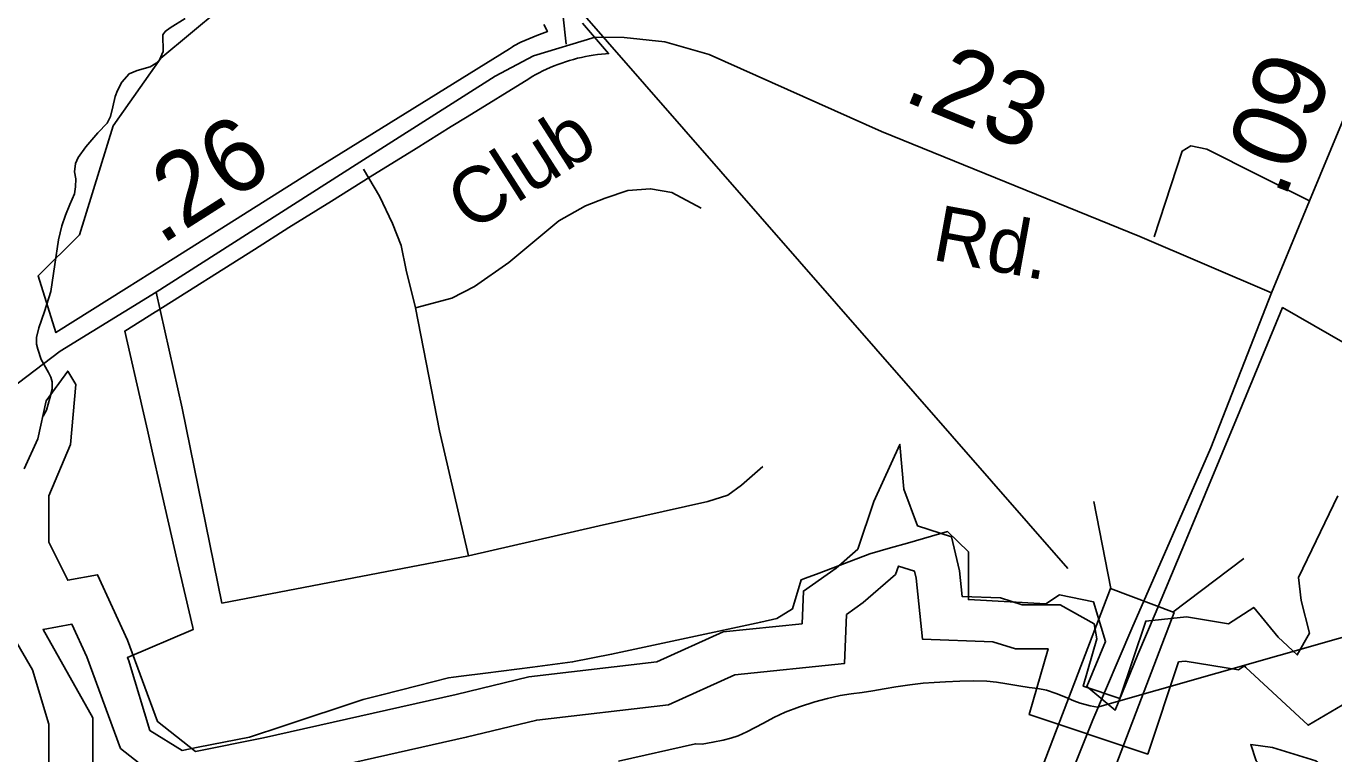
# Model space of a CAD drawing. Extents: x 2082433 to 2279600, y 546599 to 755198.
# Drawn here: x 2181437 to 2183664, y 626241 to 627480 of the extents above; entities that cross this region are included whole.
import ezdxf

# ---------------------------------------------------------------- set-up
doc = ezdxf.new("R2010")
doc.units = 0
for name, color, linetype in [('Exist Boundary Political City Limit New', 7, 'Continuous'), ('Exist Boundary Political Fire Districts', 7, 'Continuous'), ('Exist Hydrographic Buffer Line', 7, 'Continuous'), ('Exist Hydrographic Lake Shore Label', 7, 'Continuous'), ('Exist Hydrographic Misc Water Feature', 7, 'Continuous'), ('Exist Road Non-System Type 51', 7, 'Continuous'), ('Exist Road Primary US Attributed', 7, 'Continuous'), ('Exist Road Primary US Structure Standard Bridge CELL', 7, 'Continuous'), ('Exist Road Primary US Structure Standard Bridge Number Label', 7, 'Continuous'), ('Exist Road Secondary Mileage Hundredths English Label', 7, 'Continuous'), ('Exist Road Secondary Type 51 Attributed', 7, 'Continuous'), ('Exist Road Secondary Type 51 Label', 7, 'Continuous'), ('Map Preparation Boundary City Limit Buffer Line', 7, 'Continuous')]:
    doc.layers.add(name, color=color, linetype=linetype)

msp = doc.modelspace()

# ---------------------------------------------------------------- linework, layer by layer
at = {"layer": 'Exist Boundary Political City Limit New'}
for points in [[(2181608.2, 627034), (2181488, 626958.3), (2181457.8, 627055.2), (2181528, 627124.9), (2181585.5, 627310.6), (2181666.8, 627425.6), (2181818.2, 627552.1)], [(2182764.5, 626539.8), (2182757.2, 626537.2), (2182742.5, 626487.8), (2182716, 626471.2), (2182688.5, 626465.4), (2182561.5, 626437.9), (2182466.2, 626417.4), (2182434.5, 626410.5), (2182368, 626397.4), (2182299.5, 626388.6), (2182219.8, 626378.4), (2182178, 626373), (2182165, 626371.4), (2182156.8, 626370.4), (2182103.2, 626356.8), (2182043, 626341.6), (2182034, 626339.2), (2182011.2, 626333.5), (2181876.2, 626288.6), (2181818, 626269.2), (2181730.2, 626252.2), (2181703, 626246.8), (2181648.2, 626280.7), (2181613.2, 626395.2), (2181612, 626399.3), (2181609.8, 626404.7), (2181721.8, 626452.5), (2181721, 626455.8), (2181694.2, 626572.3), (2181665.2, 626698.9), (2181653.2, 626751.3), (2181644, 626792.2), (2181635.5, 626828.9), (2181605.2, 626960.8), (2181657.8, 626993.4), (2181659, 626994.3), (2181826, 627099.8), (2181884.8, 627137), (2181957.2, 627182.1), (2182023.2, 627223.3), (2182101.8, 627272), (2182161.2, 627309.1), (2182188.5, 627325.9), (2182293.2, 627390.7), (2182299.2, 627394.2), (2182305.2, 627397.6), (2182311.2, 627400.9), (2182317.5, 627404), (2182323.8, 627407), (2182330, 627409.8), (2182336.5, 627412.5), (2182343, 627415), (2182349.5, 627417.4), (2182356, 627419.6), (2182362.8, 627421.7), (2182369.5, 627423.6), (2182376.2, 627425.4), (2182383, 627426.9), (2182389.8, 627428.4), (2182396.5, 627429.6), (2182403.2, 627430.8), (2182410.2, 627431.7), (2182417.2, 627432.5), (2182424.2, 627433.1), (2182429.2, 627433.4), (2182385, 627485)], [(2182319, 627483.1), (2182324, 627473.4), (2182325, 627470.9), (2182320.5, 627469.4), (2182307, 627464.4), (2182293.5, 627458.8), (2182280, 627452.6), (2182268, 627446.6), (2182265.5, 627445.1), (2182260.5, 627441.8), (2181933.8, 627238.8), (2181687.8, 627084), (2181608.2, 627034)], [(2183794.2, 626876.2), (2183577, 627001), (2183504.5, 626825.1), (2183416, 626612.2), (2183360, 626479.2), (2183330.8, 626409.9), (2183291.8, 626315.2), (2183244, 626355.5), (2183275.8, 626432.1), (2183255.2, 626499.6), (2183197, 626511.9), (2183173.8, 626496.3), (2183042.2, 626503.6), (2183042.2, 626584.8), (2183006.5, 626619.4), (2182938.2, 626599.8), (2182909.5, 626591.5), (2182874.2, 626581.4), (2182787.8, 626548.7), (2182764.5, 626539.8)]]:
    msp.add_lwpolyline(points, dxfattribs=at)
at = {"layer": 'Exist Boundary Political Fire Districts'}
msp.add_lwpolyline([(2185822.4, 627049.9), (2183261.7, 626320.2), (2183249.4, 626322.5), (2183234.8, 626326.5), (2183232.2, 626327.4), (2183221.5, 626331.3), (2183207.2, 626337.3), (2183191.8, 626343.6), (2183175.2, 626349.1), (2183160.2, 626352.4), (2183145.7, 626354.1), (2183128.2, 626356.5), (2183107.3, 626359.9), (2183089.7, 626362.7), (2183073.3, 626364.4), (2183050.9, 626365.1), (2183027.5, 626364.6), (2183002.9, 626363.6), (2182983.5, 626362.6), (2182964.8, 626361.1), (2182942.4, 626358.6), (2182918.5, 626355.2), (2182898.6, 626351.5), (2182879.3, 626348), (2182861.2, 626345.5), (2182842.2, 626343), (2182823.5, 626340.1), (2182802, 626335.4), (2182780.7, 626329.2), (2182754.4, 626320.8), (2182730, 626311.8), (2182710.9, 626302.8), (2182693.3, 626293.1), (2182679.2, 626285.5), (2182664.6, 626278.1), (2182650, 626271.7), (2182637.5, 626267.6), (2182624.2, 626264.4), (2182607, 626260.6), (2182588.9, 626257.4), (2182577.2, 626258.1), (2182446, 626228.2)], dxfattribs=at)
at = {"layer": 'Exist Hydrographic Buffer Line'}
for points in [[(2181857, 626194.8), (2182187, 626269.2), (2182306.9, 626298.3), (2182531.3, 626324.6), (2182644.2, 626375.2), (2182831, 626394.6), (2182834.4, 626478.1), (2182863, 626498.4), (2182918, 626546.5), (2182922.9, 626560.7), (2182950.1, 626552), (2182953, 626540), (2182964, 626436.1), (2183083.8, 626431.9), (2183122.1, 626419.9), (2183177.9, 626419.9), (2183145.8, 626307.6), (2183347.5, 626240.4), (2183399.9, 626397.3), (2183411.2, 626398.5), (2183501.8, 626383.8), (2183512.5, 626390.8), (2183514.8, 626387.9), (2183620.7, 626289.6), (2183707.3, 626340.9)], [(2181550.8, 626208), (2181550.8, 626302.3), (2181466.3, 626452.7), (2181515.2, 626461.6), (2181540.6, 626406.1), (2181597.8, 626250.1), (2181706.5, 626164.7)], [(2183532, 626228.8), (2183620, 626140.9), (2183670.9, 626136.3), (2183684.7, 626187.2), (2183633.8, 626228.8), (2183559.8, 626251.9), (2183522.8, 626256.6), (2183532, 626228.8)]]:
    msp.add_lwpolyline(points, dxfattribs=at)
at = {"layer": 'Exist Hydrographic Lake Shore Label'}
for points in [[(2181434.2, 626726.2), (2181457.3, 626777.1), (2181471.2, 626841.9), (2181508.2, 626892.8), (2181522.1, 626869.7), (2181512.8, 626767.9), (2181475.8, 626680), (2181475.8, 626601.3), (2181508.2, 626536.5), (2181559.1, 626545.8), (2181610, 626434.7), (2181660.9, 626295.9), (2181725.7, 626245), (2181841.4, 626268.1), (2182169.9, 626342.2), (2182293.7, 626372.3), (2182511.2, 626397.7), (2182624.5, 626448.6), (2182758.7, 626462.5), (2182761, 626518), (2182816.6, 626557.3), (2182853.6, 626589.7), (2182881.3, 626670.7), (2182925.3, 626767.9), (2182932.2, 626691.5), (2182955.4, 626629.1), (2183013.2, 626610.6), (2183027.1, 626552.7), (2183031.7, 626508.8), (2183096.5, 626506.4), (2183133.5, 626494.9), (2183198.3, 626494.9), (2183256.1, 626462.5), (2183260.8, 626437), (2183237.6, 626356.1), (2183300.1, 626335.2), (2183344.1, 626467.1), (2183413.5, 626474.1), (2183485.2, 626462.5), (2183528, 626490.3), (2183569.6, 626439.4), (2183602, 626409.3), (2183622.9, 626446.3), (2183609, 626501.8), (2183604.3, 626541.2), (2183634.4, 626603.6), (2183671.4, 626680)], [(2181383.3, 626050.7), (2181461.9, 626078.4), (2181485.1, 626129.3), (2181475.8, 626203.4), (2181475.8, 626291.3), (2181448, 626383.8), (2181397.1, 626471.7)]]:
    msp.add_lwpolyline(points, dxfattribs=at)
at = {"layer": 'Exist Hydrographic Misc Water Feature'}
msp.add_lwpolyline([(2181708.4, 627493.4), (2181682.4, 627477.1), (2181674, 627471), (2181670.1, 627465.1), (2181670.3, 627459), (2181670.7, 627443.1), (2181670.5, 627437.1), (2181664.4, 627423), (2181658.6, 627416.9), (2181648.8, 627411.1), (2181626.4, 627404.8), (2181612.7, 627398.7), (2181600.6, 627384.7), (2181593.2, 627370.5), (2181588.9, 627360.5), (2181585, 627342.5), (2181581.1, 627326.5), (2181575.4, 627314.8), (2181559.2, 627298.6), (2181539.3, 627274.4), (2181525.7, 627256.2), (2181521.4, 627246.3), (2181520, 627232.3), (2181521.8, 627220.2), (2181521.6, 627206.5), (2181520, 627194.6), (2181512, 627176.3), (2181504.2, 627158.4), (2181498.3, 627140.3), (2181492.5, 627116.4), (2181486.4, 627074.3), (2181479.2, 627028.4), (2181468.9, 626994.2), (2181459.1, 626966.1), (2181455.2, 626950.1), (2181455.2, 626938.3), (2181457.3, 626930.3), (2181463.2, 626912.3), (2181475.7, 626890.2), (2181479.6, 626882.3), (2181481.7, 626874.3), (2181481.7, 626862.1), (2181477.8, 626846.5), (2181471.8, 626826.3), (2181466.1, 626816.2)], dxfattribs=at)
at = {"layer": 'Exist Road Non-System Type 51'}
msp.add_line((2182191, 626578.2), (2181770.6, 626497.4), dxfattribs=at)
for points in [[(2182356.9, 627449.4), (2182340.3, 627605.3), (2182348.1, 627660.7), (2182365.8, 627706), (2182396.7, 627742.5), (2182456.5, 627794.5), (2182550.5, 627873.6), (2182583.7, 627906.8), (2182622.4, 627968.8), (2182709.8, 628140.8), (2182775.1, 628257.5), (2182907.8, 628516.9), (2183032.8, 628757.5), (2183109.2, 628858.8), (2183180, 628934), (2183259.6, 628995.4), (2183347, 629059.5), (2183443.3, 629127), (2183641.3, 629271.4), (2183872.5, 629431.3), (2183945.5, 629485.5)], [(2183358.6, 627121.3), (2183406.2, 627267.4), (2183420.6, 627276.2), (2183448.2, 627270.7), (2183622.8, 627182.7)], [(2182011.7, 627236.4), (2182039.4, 627190.5), (2182061.5, 627144), (2182075.9, 627106.4), (2182084.8, 627064.4), (2182100.3, 627000.2)], [(2182100.3, 627000.2), (2182162.2, 627016.8), (2182200.9, 627036.7), (2182259.6, 627077.7), (2182344.7, 627148.5), (2182390.1, 627173.9), (2182423.3, 627187.2), (2182462, 627200.4), (2182500.7, 627203.2), (2182537.2, 627196.6), (2182587, 627170)], [(2181770.6, 626497.4), (2181703.1, 626829.8), (2181658.8, 627027.3)], [(2182100.3, 627000.2), (2182141.2, 626791.1), (2182191, 626578.2)], [(2182191, 626578.2), (2182413.3, 626629.1), (2182598.1, 626670.5), (2182632.4, 626681.6), (2182655.6, 626698.2), (2182692.1, 626730.3)]]:
    msp.add_lwpolyline(points, dxfattribs=at)
at = {"layer": 'Exist Road Primary US Attributed'}
for points in [[(2183558.5, 627026), (2183622.8, 627182.7), (2183747.1, 627482)], [(2183253.7, 626298.7), (2183320.3, 626454.5), (2183455.2, 626761.9), (2183558.5, 627026)], [(2182249, 624720.4), (2182395.2, 624927.5), (2182733, 625399.4), (2182772.9, 625457), (2182917.3, 625667.2), (2182998, 625780.7), (2183046.1, 625858.5), (2183152.7, 626046.4), (2183253.7, 626298.7)]]:
    msp.add_lwpolyline(points, dxfattribs=at)
at = {"layer": 'Exist Road Primary US Structure Standard Bridge CELL'}
for p, q in [((2183284.6, 626522.5), (2183255.5, 626670.5)), ((2183390.4, 626482.3), (2183510.9, 626573.6))]:
    msp.add_line(p, q, dxfattribs=at)
msp.add_lwpolyline([(2183142.7, 626152.1), (2183284.1, 626522.7), (2183392.4, 626481.6), (2183250.9, 626111.1)], close=True, dxfattribs=at)
at = {"layer": 'Exist Road Primary US Structure Standard Bridge Number Label'}
msp.add_line((2183211.3, 626556.3), (2181980, 627965.5), dxfattribs=at)
at = {"layer": 'Exist Road Secondary Type 51 Attributed'}
msp.add_lwpolyline([(2183558.5, 627026), (2183334.3, 627121.7), (2182894.3, 627300.6), (2182600.7, 627431.6), (2182525.1, 627453.6), (2182455.8, 627460.7), (2182406.7, 627461.5), (2182301.7, 627429.7), (2182235.9, 627395), (2181999.4, 627244.5), (2181658.8, 627027.3), (2181495.1, 626926.6), (2181396, 626851.4), (2181337.4, 626795.2), (2181289.6, 626739), (2181250.2, 626675.7), (2181221.5, 626613.6), (2181178.5, 626442.7), (2181158.2, 626340), (2181143.8, 626237.2), (2181135.5, 626172.7), (2181134.3, 626063.9), (2181130.7, 625961.2)], dxfattribs=at)
at = {"layer": 'Map Preparation Boundary City Limit Buffer Line'}
for points in [[(2181608.2, 627034), (2181488, 626958.3), (2181457.8, 627055.2), (2181528, 627124.9), (2181585.5, 627310.6), (2181666.8, 627425.6), (2181818.2, 627552.1)], [(2182764.5, 626539.8), (2182757.2, 626537.2), (2182742.5, 626487.8), (2182716, 626471.2), (2182688.5, 626465.4), (2182561.5, 626437.9), (2182466.2, 626417.4), (2182434.5, 626410.5), (2182368, 626397.4), (2182299.5, 626388.6), (2182219.8, 626378.4), (2182178, 626373), (2182165, 626371.4), (2182156.8, 626370.4), (2182103.2, 626356.8), (2182043, 626341.6), (2182034, 626339.2), (2182011.2, 626333.5), (2181876.2, 626288.6), (2181818, 626269.2), (2181730.2, 626252.2), (2181703, 626246.8), (2181648.2, 626280.7), (2181613.2, 626395.2), (2181612, 626399.3), (2181609.8, 626404.7), (2181721.8, 626452.5), (2181721, 626455.8), (2181694.2, 626572.3), (2181665.2, 626698.9), (2181653.2, 626751.3), (2181644, 626792.2), (2181635.5, 626828.9), (2181605.2, 626960.8), (2181657.8, 626993.4), (2181659, 626994.3), (2181826, 627099.8), (2181884.8, 627137), (2181957.2, 627182.1), (2182023.2, 627223.3), (2182101.8, 627272), (2182161.2, 627309.1), (2182188.5, 627325.9), (2182293.2, 627390.7), (2182299.2, 627394.2), (2182305.2, 627397.6), (2182311.2, 627400.9), (2182317.5, 627404), (2182323.8, 627407), (2182330, 627409.8), (2182336.5, 627412.5), (2182343, 627415), (2182349.5, 627417.4), (2182356, 627419.6), (2182362.8, 627421.7), (2182369.5, 627423.6), (2182376.2, 627425.4), (2182383, 627426.9), (2182389.8, 627428.4), (2182396.5, 627429.6), (2182403.2, 627430.8), (2182410.2, 627431.7), (2182417.2, 627432.5), (2182424.2, 627433.1), (2182429.2, 627433.4), (2182385, 627485)], [(2182319, 627483.1), (2182324, 627473.4), (2182325, 627470.9), (2182320.5, 627469.4), (2182307, 627464.4), (2182293.5, 627458.8), (2182280, 627452.6), (2182268, 627446.6), (2182265.5, 627445.1), (2182260.5, 627441.8), (2181933.8, 627238.8), (2181687.8, 627084), (2181608.2, 627034)], [(2183794.2, 626876.2), (2183577, 627001), (2183504.5, 626825.1), (2183416, 626612.2), (2183360, 626479.2), (2183330.8, 626409.9), (2183291.8, 626315.2), (2183244, 626355.5), (2183275.8, 626432.1), (2183255.2, 626499.6), (2183197, 626511.9), (2183173.8, 626496.3), (2183042.2, 626503.6), (2183042.2, 626584.8), (2183006.5, 626619.4), (2182938.2, 626599.8), (2182909.5, 626591.5), (2182874.2, 626581.4), (2182787.8, 626548.7), (2182764.5, 626539.8)]]:
    msp.add_lwpolyline(points, dxfattribs=at)

# ---------------------------------------------------------------- texts
at = {"layer": 'Exist Road Secondary Mileage Hundredths English Label'}
for s, rotation, p in [('.23', 337.8677, (2182927.8, 627354.5)), ('.09', 68.9282, (2183580.4, 627184.3)), ('.26', 32.526, (2181666.5, 627106.3))]:
    msp.add_text(s, height=125, rotation=rotation, dxfattribs=at).set_placement(p)
at = {"layer": 'Exist Road Secondary Type 51 Label'}
for s, rotation, p in [('Club', 32.6302, (2182195, 627128.3)), ('Rd.', 349.6452, (2182977.9, 627082.8))]:
    msp.add_text(s, height=95, rotation=rotation, dxfattribs=at).set_placement(p)

doc.saveas('drawing.dxf')
